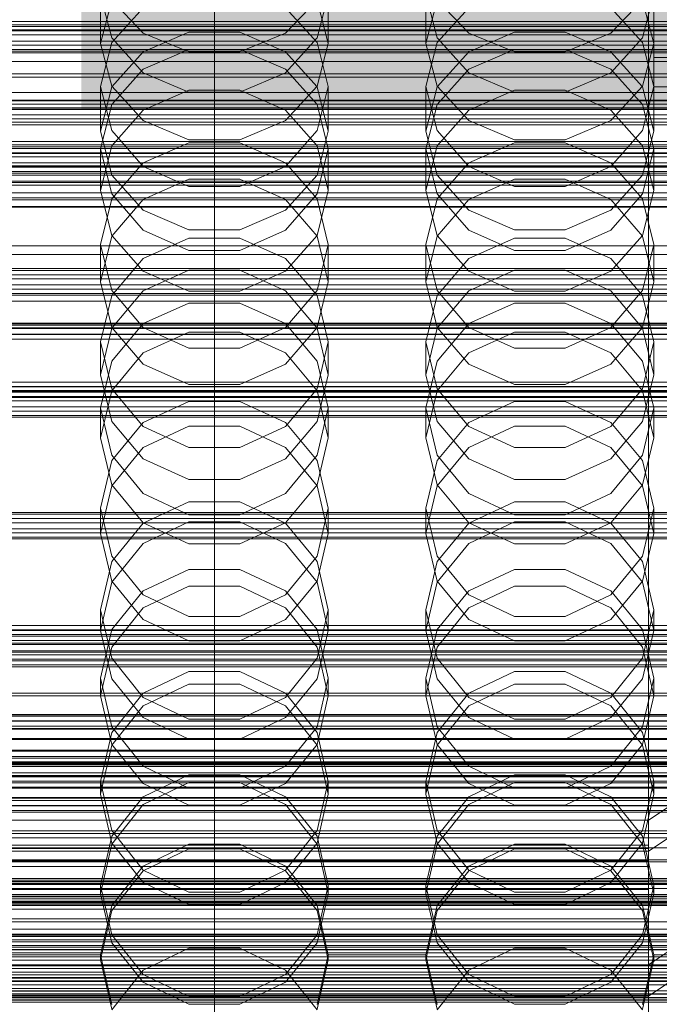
# Model space of a CAD drawing. Header units: millimetres. Extents: x -4738 to 65662, y -68080 to 6847.
# Tile 266 of 656: x 14 to 132, y -34265 to -34084. Entities that reach past the tile are written whole.
import ezdxf

# ---------------------------------------------------------------- set-up
doc = ezdxf.new("R2010")
doc.units = ezdxf.units.MM
for name, color, linetype, lineweight in [('COTAS_O', 1, 'Continuous', 0), ('COTAS_P', 1, 'Continuous', 0), ('frontal_briquetadora', 7, 'Continuous', 0), ('frontal_C01', 7, 'Continuous', 0), ('frontal_C02', 7, 'Continuous', 0), ('frontal_C03', 7, 'Continuous', 0), ('frontal_secador', 7, 'Continuous', 0)]:
    doc.layers.add(name, color=color, linetype=linetype, lineweight=lineweight)
doc.dimstyles.new('R19_100', dxfattribs={"dimtxt": 250, "dimasz": 150, "dimexe": 150, "dimexo": 80, "dimgap": 100, "dimtad": 1, "dimtih": 1, "dimtoh": 1, "dimdsep": 46, "dimcen": 0.09, "dimadec": 0, "dimazin": 0, "dimtfac": 1, "dimtdec": 4, "dimtofl": 0, "dimtmove": 0, "dimatfit": 3, "dimfxl": 1, "dimtolj": 1, "dimtzin": 0, "dimarcsym": 0})

# ---------------------------------------------------------------- blocks, each defined once
blk = doc.blocks.new('DIM_R31_48')
at = {"layer": 'COTAS_O'}
for p, q in [((-1725, -33700), (-1575, -33655)), ((1725, -33700), (1575, -33655)), ((-1725, -34400), (-1725, -33700)), ((-1725, -33700), (1725, -33700)), ((-1725, -33700), (-1575, -33745)), ((1725, -33700), (1575, -33745)), ((1725, -34400), (1725, -33700))]:
    blk.add_line(p, q, dxfattribs=at)
blk.add_text('3450 O', height=250, dxfattribs=at).set_placement((0, -33600))
blk = doc.blocks.new('DIM_R31_49')
at = {"layer": 'COTAS_P'}
for p, q in [((-150, -32300), (550, -32300)), ((550, -32300), (505, -32450)), ((550, -34900), (550, -32300)), ((550, -32300), (595, -32450)), ((550, -34900), (505, -34750)), ((550, -34900), (595, -34750)), ((-150, -34900), (550, -34900))]:
    blk.add_line(p, q, dxfattribs=at)
blk.add_text('2600 P', height=250, rotation=90, dxfattribs=at).set_placement((450, -33600))
blk = doc.blocks.new('DIM_R31_51')
at = {"layer": 'COTAS_O'}
for p, q in [((-650, -33700), (50, -33700)), ((50, -33700), (5, -33850)), ((50, -34900), (50, -33700)), ((50, -33700), (95, -33850)), ((50, -34900), (5, -34750)), ((50, -34900), (95, -34750)), ((-650, -34900), (50, -34900))]:
    blk.add_line(p, q, dxfattribs=at)
blk.add_text('1200 O', height=250, rotation=90, dxfattribs=at).set_placement((-50, -34300))
blk = doc.blocks.new('DIM_R31_52')
at = {"layer": 'COTAS_O'}
for p, q in [((-650, -34200), (-500, -34155)), ((650, -34200), (500, -34155)), ((-650, -34900), (-650, -34200)), ((-650, -34200), (650, -34200)), ((-650, -34200), (-500, -34245)), ((650, -34200), (500, -34245)), ((650, -34900), (650, -34200))]:
    blk.add_line(p, q, dxfattribs=at)
blk.add_text('1300 O', height=250, dxfattribs=at).set_placement((0, -34100))

msp = doc.modelspace()

# ---------------------------------------------------------------- linework, layer by layer
at = {"layer": 'frontal_briquetadora'}
for p, q in [((31.08, -34086.819), (29, -34078.875)), ((29, -34087.875), (29, -34078.875)), ((29, -34087.875), (31.08, -34079.984)), ((36.907, -34085.996), (31.08, -34079.855)), ((68.92, -34079.855), (63.093, -34085.996)), ((71, -34078.875), (68.92, -34086.82)), ((68.92, -34079.984), (71, -34087.875)), ((71, -34087.875), (71, -34078.875)), ((91.08, -34086.819), (89, -34078.875)), ((89, -34087.875), (89, -34078.875)), ((89, -34087.875), (91.08, -34079.984)), ((96.907, -34085.996), (91.08, -34079.855)), ((128.92, -34079.855), (123.093, -34085.996)), ((131, -34078.875), (128.92, -34086.82)), ((128.92, -34079.984), (131, -34087.875)), ((131, -34087.875), (131, -34078.875)), ((31.08, -34087.722), (36.906, -34081.332)), ((63.094, -34081.332), (68.92, -34087.722)), ((91.08, -34087.722), (96.906, -34081.332)), ((123.094, -34081.332), (128.92, -34087.722)), ((45.327, -34085.792), (36.907, -34089.399)), ((54.673, -34085.792), (45.327, -34085.792)), ((63.093, -34089.399), (54.673, -34085.792)), ((105.327, -34085.792), (96.907, -34089.399)), ((114.673, -34085.792), (105.327, -34085.792)), ((123.093, -34089.399), (114.673, -34085.792)), ((36.906, -34093.266), (31.08, -34086.819)), ((45.327, -34089.404), (36.907, -34085.996)), ((63.093, -34085.996), (54.673, -34089.404)), ((68.92, -34086.82), (63.094, -34093.266)), ((96.906, -34093.266), (91.08, -34086.819)), ((105.327, -34089.404), (96.907, -34085.996)), ((123.093, -34085.996), (114.673, -34089.404)), ((128.92, -34086.82), (123.094, -34093.266)), ((29, -34095.779), (31.08, -34087.722)), ((29, -34087.875), (31.08, -34095.766)), ((36.907, -34089.399), (31.08, -34095.899)), ((45.326, -34089.012), (36.906, -34092.596)), ((54.674, -34089.012), (45.326, -34089.012)), ((54.673, -34089.404), (45.327, -34089.404)), ((63.094, -34092.596), (54.674, -34089.012)), ((68.92, -34095.899), (63.093, -34089.399)), ((68.92, -34087.722), (71, -34095.779)), ((68.92, -34095.766), (71, -34087.875)), ((89, -34095.779), (91.08, -34087.722)), ((89, -34087.875), (91.08, -34095.766)), ((96.907, -34089.399), (91.08, -34095.899)), ((105.326, -34089.012), (96.906, -34092.596)), ((114.674, -34089.012), (105.326, -34089.012)), ((114.673, -34089.404), (105.327, -34089.404)), ((123.094, -34092.596), (114.674, -34089.012)), ((128.92, -34095.899), (123.093, -34089.399)), ((128.92, -34087.722), (131, -34095.779)), ((128.92, -34095.766), (131, -34087.875)), ((36.906, -34092.596), (31.08, -34099.099)), ((68.92, -34099.099), (63.094, -34092.596)), ((96.906, -34092.596), (91.08, -34099.099)), ((128.92, -34099.099), (123.094, -34092.596)), ((45.326, -34096.873), (36.906, -34093.266)), ((63.094, -34093.266), (54.674, -34096.873)), ((105.326, -34096.873), (96.906, -34093.266)), ((123.094, -34093.266), (114.674, -34096.873)), ((31.08, -34103.933), (29, -34095.779)), ((29, -34104.004), (29, -34095.779)), ((31.08, -34095.899), (29, -34104.004)), ((31.08, -34095.766), (36.907, -34102.094)), ((36.907, -34100.145), (45.327, -34096.48)), ((45.327, -34096.48), (54.673, -34096.48)), ((54.673, -34096.48), (63.093, -34100.145)), ((63.093, -34102.094), (68.92, -34095.766)), ((71, -34095.779), (68.92, -34103.933)), ((71, -34104.004), (68.92, -34095.899)), ((71, -34104.004), (71, -34095.779)), ((91.08, -34103.933), (89, -34095.779)), ((89, -34104.004), (89, -34095.779)), ((91.08, -34095.899), (89, -34104.004)), ((91.08, -34095.766), (96.907, -34102.094)), ((96.907, -34100.145), (105.327, -34096.48)), ((105.327, -34096.48), (114.673, -34096.48)), ((114.673, -34096.48), (123.093, -34100.145)), ((123.093, -34102.094), (128.92, -34095.766)), ((131, -34095.779), (128.92, -34103.933)), ((131, -34104.004), (128.92, -34095.899)), ((131, -34104.004), (131, -34095.779)), ((54.674, -34096.873), (45.326, -34096.873)), ((114.674, -34096.873), (105.326, -34096.873)), ((200, -34100), (-160, -34100)), ((31.08, -34099.099), (29, -34107.292)), ((31.08, -34106.751), (36.907, -34100.145)), ((63.093, -34100.145), (68.92, -34106.751)), ((71, -34107.292), (68.92, -34099.099)), ((91.08, -34099.099), (89, -34107.292)), ((91.08, -34106.751), (96.907, -34100.145)), ((123.093, -34100.145), (128.92, -34106.751)), ((131, -34107.292), (128.92, -34099.099)), ((36.907, -34102.094), (45.327, -34105.606)), ((54.673, -34105.606), (63.093, -34102.094)), ((96.907, -34102.094), (105.327, -34105.606)), ((114.673, -34105.606), (123.093, -34102.094)), ((36.906, -34110.541), (31.08, -34103.933)), ((68.92, -34103.933), (63.094, -34110.541)), ((96.906, -34110.541), (91.08, -34103.933)), ((128.92, -34103.933), (123.094, -34110.541)), ((29, -34104.004), (31.08, -34112.109)), ((45.327, -34105.606), (54.673, -34105.606)), ((68.92, -34112.109), (71, -34104.004)), ((89, -34104.004), (91.08, -34112.109)), ((105.327, -34105.606), (114.673, -34105.606)), ((128.92, -34112.109), (131, -34104.004)), ((29, -34114.988), (31.08, -34106.751)), ((29, -34114.988), (29, -34107.292)), ((29, -34107.292), (31.08, -34115.574)), ((45.326, -34106.182), (36.906, -34109.855)), ((54.674, -34106.182), (45.326, -34106.182)), ((63.094, -34109.855), (54.674, -34106.182)), ((68.92, -34106.751), (71, -34114.988)), ((68.92, -34115.574), (71, -34107.292)), ((71, -34114.988), (71, -34107.292)), ((89, -34114.988), (91.08, -34106.751)), ((89, -34114.988), (89, -34107.292)), ((89, -34107.292), (91.08, -34115.574)), ((105.326, -34106.182), (96.906, -34109.855)), ((114.674, -34106.182), (105.326, -34106.182)), ((123.094, -34109.855), (114.674, -34106.182)), ((128.92, -34106.751), (131, -34114.988)), ((128.92, -34115.574), (131, -34107.292)), ((131, -34114.988), (131, -34107.292)), ((36.906, -34109.855), (31.08, -34116.514)), ((45.326, -34114.235), (36.906, -34110.541)), ((63.094, -34110.541), (54.674, -34114.235)), ((68.92, -34116.514), (63.094, -34109.855)), ((96.906, -34109.855), (91.08, -34116.514)), ((105.326, -34114.235), (96.906, -34110.541)), ((123.094, -34110.541), (114.674, -34114.235)), ((128.92, -34116.514), (123.094, -34109.855)), ((31.08, -34112.109), (36.907, -34118.608)), ((36.907, -34116.612), (45.327, -34112.866)), ((45.327, -34112.866), (54.673, -34112.866)), ((54.673, -34112.866), (63.093, -34116.612)), ((63.093, -34118.608), (68.92, -34112.109)), ((91.08, -34112.109), (96.907, -34118.608)), ((96.907, -34116.612), (105.327, -34112.866)), ((105.327, -34112.866), (114.673, -34112.866)), ((114.673, -34112.866), (123.093, -34116.612)), ((123.093, -34118.608), (128.92, -34112.109)), ((54.674, -34114.235), (45.326, -34114.235)), ((114.674, -34114.235), (105.326, -34114.235)), ((31.08, -34123.224), (29, -34114.988)), ((31.08, -34116.514), (29, -34124.892)), ((31.08, -34115.574), (36.906, -34122.28)), ((31.08, -34123.363), (36.907, -34116.612)), ((63.093, -34116.612), (68.92, -34123.363)), ((63.094, -34122.28), (68.92, -34115.574)), ((71, -34114.988), (68.92, -34123.224)), ((71, -34124.892), (68.92, -34116.514)), ((91.08, -34123.224), (89, -34114.988)), ((91.08, -34116.514), (89, -34124.892)), ((91.08, -34115.574), (96.906, -34122.28)), ((91.08, -34123.363), (96.907, -34116.612)), ((123.093, -34116.612), (128.92, -34123.363)), ((123.094, -34122.28), (128.92, -34115.574)), ((131, -34114.988), (128.92, -34123.224)), ((131, -34124.892), (128.92, -34116.514)), ((36.907, -34118.608), (45.327, -34122.215)), ((54.673, -34122.215), (63.093, -34118.608)), ((96.907, -34118.608), (105.327, -34122.215)), ((114.673, -34122.215), (123.093, -34118.608)), ((29, -34131.781), (31.08, -34123.363)), ((36.907, -34129.83), (31.08, -34123.224)), ((36.906, -34122.28), (45.326, -34126.028)), ((36.906, -34127.512), (45.326, -34123.759)), ((45.326, -34123.759), (54.674, -34123.759)), ((45.327, -34122.215), (54.673, -34122.215)), ((54.674, -34126.028), (63.094, -34122.28)), ((54.674, -34123.759), (63.094, -34127.512)), ((68.92, -34123.224), (63.093, -34129.83)), ((68.92, -34123.363), (71, -34131.781)), ((89, -34131.781), (91.08, -34123.363)), ((96.907, -34129.83), (91.08, -34123.224)), ((96.906, -34122.28), (105.326, -34126.028)), ((96.906, -34127.512), (105.326, -34123.759)), ((105.326, -34123.759), (114.674, -34123.759)), ((105.327, -34122.215), (114.673, -34122.215)), ((114.674, -34126.028), (123.094, -34122.28)), ((114.674, -34123.759), (123.094, -34127.512)), ((128.92, -34123.224), (123.093, -34129.83)), ((128.92, -34123.363), (131, -34131.781)), ((31.08, -34133.352), (29, -34124.892)), ((29, -34131.781), (29, -34124.892)), ((71, -34124.892), (68.92, -34133.352)), ((71, -34131.781), (71, -34124.892)), ((91.08, -34133.352), (89, -34124.892)), ((89, -34131.781), (89, -34124.892)), ((131, -34124.892), (128.92, -34133.352)), ((131, -34131.781), (131, -34124.892)), ((31.08, -34134.311), (36.906, -34127.512)), ((45.326, -34126.028), (54.674, -34126.028)), ((63.094, -34127.512), (68.92, -34134.311)), ((91.08, -34134.311), (96.906, -34127.512)), ((105.326, -34126.028), (114.674, -34126.028)), ((123.094, -34127.512), (128.92, -34134.311)), ((45.327, -34129.642), (36.907, -34133.46)), ((45.327, -34133.495), (36.907, -34129.83)), ((54.673, -34129.642), (45.327, -34129.642)), ((63.093, -34133.46), (54.673, -34129.642)), ((63.093, -34129.83), (54.673, -34133.495)), ((105.327, -34129.642), (96.907, -34133.46)), ((105.327, -34133.495), (96.907, -34129.83)), ((114.673, -34129.642), (105.327, -34129.642)), ((123.093, -34133.46), (114.673, -34129.642)), ((123.093, -34129.83), (114.673, -34133.495)), ((29, -34131.781), (31.08, -34140.199)), ((68.92, -34140.199), (71, -34131.781)), ((89, -34131.781), (91.08, -34140.199)), ((128.92, -34140.199), (131, -34131.781)), ((29, -34142.855), (31.08, -34134.311)), ((36.906, -34140.193), (31.08, -34133.352)), ((36.907, -34133.46), (31.08, -34140.34)), ((54.673, -34133.495), (45.327, -34133.495)), ((68.92, -34140.34), (63.093, -34133.46)), ((68.92, -34133.352), (63.094, -34140.193)), ((68.92, -34134.311), (71, -34142.855)), ((89, -34142.855), (91.08, -34134.311)), ((96.906, -34140.193), (91.08, -34133.352)), ((96.907, -34133.46), (91.08, -34140.34)), ((114.673, -34133.495), (105.327, -34133.495)), ((128.92, -34140.34), (123.093, -34133.46)), ((128.92, -34133.352), (123.094, -34140.193)), ((128.92, -34134.311), (131, -34142.855)), ((45.326, -34135.681), (36.906, -34139.483)), ((54.674, -34135.681), (45.326, -34135.681)), ((63.094, -34139.483), (54.674, -34135.681)), ((105.326, -34135.681), (96.906, -34139.483)), ((114.674, -34135.681), (105.326, -34135.681)), ((123.094, -34139.483), (114.674, -34135.681)), ((-160, -34139.431), (200, -34139.431)), ((200, -34139.536), (-160, -34139.536)), ((-160, -34140.25), (200, -34140.25)), ((36.906, -34139.483), (31.08, -34146.366)), ((31.08, -34140.199), (36.907, -34146.949)), ((45.326, -34144.012), (36.906, -34140.193)), ((63.094, -34140.193), (54.674, -34144.012)), ((63.093, -34146.949), (68.92, -34140.199)), ((68.92, -34146.366), (63.094, -34139.483)), ((96.906, -34139.483), (91.08, -34146.366)), ((91.08, -34140.199), (96.907, -34146.949)), ((105.326, -34144.012), (96.906, -34140.193)), ((123.094, -34140.193), (114.674, -34144.012)), ((123.093, -34146.949), (128.92, -34140.199)), ((128.92, -34146.366), (123.094, -34139.483)), ((200, -34140.35), (-160, -34140.35)), ((-160, -34141.394), (200, -34141.394)), ((200, -34141.489), (-160, -34141.489)), ((31.08, -34140.34), (29, -34148.919)), ((36.907, -34144.884), (45.327, -34141.024)), ((45.327, -34141.024), (54.673, -34141.024)), ((54.673, -34141.024), (63.093, -34144.884)), ((71, -34148.919), (68.92, -34140.34)), ((91.08, -34140.34), (89, -34148.919)), ((96.907, -34144.884), (105.327, -34141.024)), ((105.327, -34141.024), (114.673, -34141.024)), ((114.673, -34141.024), (123.093, -34144.884)), ((131, -34148.919), (128.92, -34140.34)), ((31.08, -34151.47), (29, -34142.855)), ((29, -34148.919), (29, -34142.855)), ((71, -34142.855), (68.92, -34151.47)), ((71, -34148.919), (71, -34142.855)), ((91.08, -34151.47), (89, -34142.855)), ((89, -34148.919), (89, -34142.855)), ((131, -34142.855), (128.92, -34151.47)), ((131, -34148.919), (131, -34142.855)), ((31.08, -34151.841), (36.907, -34144.884)), ((54.674, -34144.012), (45.326, -34144.012)), ((63.093, -34144.884), (68.92, -34151.841)), ((91.08, -34151.841), (96.907, -34144.884)), ((114.674, -34144.012), (105.326, -34144.012)), ((123.093, -34144.884), (128.92, -34151.841)), ((31.08, -34146.366), (29, -34155.01)), ((36.907, -34146.949), (45.327, -34150.696)), ((54.673, -34150.696), (63.093, -34146.949)), ((71, -34155.01), (68.92, -34146.366)), ((91.08, -34146.366), (89, -34155.01)), ((96.907, -34146.949), (105.327, -34150.696)), ((114.673, -34150.696), (123.093, -34146.949)), ((131, -34155.01), (128.92, -34146.366)), ((29, -34148.919), (31.08, -34157.498)), ((68.92, -34157.498), (71, -34148.919)), ((89, -34148.919), (91.08, -34157.498)), ((128.92, -34157.498), (131, -34148.919)), ((200, -34151.031), (-160, -34151.031)), ((200, -34151.121), (-160, -34151.121)), ((45.327, -34150.696), (54.673, -34150.696)), ((105.327, -34150.696), (114.673, -34150.696)), ((200, -34151.864), (-160, -34151.864)), ((200, -34151.949), (-160, -34151.949)), ((29, -34160.516), (31.08, -34151.841)), ((36.906, -34158.429), (31.08, -34151.47)), ((68.92, -34151.47), (63.094, -34158.429)), ((68.92, -34151.841), (71, -34160.516)), ((89, -34160.516), (91.08, -34151.841)), ((96.906, -34158.429), (91.08, -34151.47)), ((128.92, -34151.47), (123.094, -34158.429)), ((128.92, -34151.841), (131, -34160.516)), ((-160, -34152.993), (200, -34152.993)), ((-160, -34153.073), (200, -34153.073)), ((45.326, -34153.841), (36.906, -34157.708)), ((54.674, -34153.841), (45.326, -34153.841)), ((63.094, -34157.708), (54.674, -34153.841)), ((105.326, -34153.841), (96.906, -34157.708)), ((114.674, -34153.841), (105.326, -34153.841)), ((123.094, -34157.708), (114.674, -34153.841)), ((29, -34160.516), (29, -34155.01)), ((29, -34155.01), (31.08, -34163.717)), ((68.92, -34163.717), (71, -34155.01)), ((71, -34160.516), (71, -34155.01)), ((89, -34160.516), (89, -34155.01)), ((89, -34155.01), (91.08, -34163.717)), ((128.92, -34163.717), (131, -34155.01)), ((131, -34160.516), (131, -34155.01)), ((31.08, -34157.498), (36.907, -34164.378)), ((36.906, -34157.708), (31.08, -34164.704)), ((36.907, -34162.278), (45.327, -34158.361)), ((45.327, -34158.361), (54.673, -34158.361)), ((54.673, -34158.361), (63.093, -34162.278)), ((63.093, -34164.378), (68.92, -34157.498)), ((68.92, -34164.704), (63.094, -34157.708)), ((91.08, -34157.498), (96.907, -34164.378)), ((96.906, -34157.708), (91.08, -34164.704)), ((96.907, -34162.278), (105.327, -34158.361)), ((105.327, -34158.361), (114.673, -34158.361)), ((114.673, -34158.361), (123.093, -34162.278)), ((123.093, -34164.378), (128.92, -34157.498)), ((128.92, -34164.704), (123.094, -34157.708)), ((45.326, -34162.312), (36.906, -34158.429)), ((63.094, -34158.429), (54.674, -34162.312)), ((105.326, -34162.312), (96.906, -34158.429)), ((123.094, -34158.429), (114.674, -34162.312)), ((31.08, -34169.191), (29, -34160.516)), ((71, -34160.516), (68.92, -34169.191)), ((91.08, -34169.191), (89, -34160.516)), ((131, -34160.516), (128.92, -34169.191)), ((31.08, -34169.336), (36.907, -34162.278)), ((31.08, -34163.717), (36.906, -34170.746)), ((54.674, -34162.312), (45.326, -34162.312)), ((63.093, -34162.278), (68.92, -34169.336)), ((63.094, -34170.746), (68.92, -34163.717)), ((91.08, -34169.336), (96.907, -34162.278)), ((91.08, -34163.717), (96.906, -34170.746)), ((114.674, -34162.312), (105.326, -34162.312)), ((123.093, -34162.278), (128.92, -34169.336)), ((123.094, -34170.746), (128.92, -34163.717)), ((31.08, -34164.704), (29, -34173.478)), ((36.907, -34164.378), (45.327, -34168.196)), ((54.673, -34168.196), (63.093, -34164.378)), ((71, -34173.478), (68.92, -34164.704)), ((91.08, -34164.704), (89, -34173.478)), ((96.907, -34164.378), (105.327, -34168.196)), ((114.673, -34168.196), (123.093, -34164.378)), ((131, -34173.478), (128.92, -34164.704)), ((36.907, -34176.147), (31.08, -34169.191)), ((45.327, -34168.196), (54.673, -34168.196)), ((68.92, -34169.191), (63.093, -34176.147)), ((96.907, -34176.147), (91.08, -34169.191)), ((105.327, -34168.196), (114.673, -34168.196)), ((128.92, -34169.191), (123.093, -34176.147)), ((29, -34178.137), (31.08, -34169.336)), ((36.906, -34170.746), (45.326, -34174.665)), ((54.674, -34174.665), (63.094, -34170.746)), ((68.92, -34169.336), (71, -34178.137)), ((89, -34178.137), (91.08, -34169.336)), ((96.906, -34170.746), (105.326, -34174.665)), ((114.674, -34174.665), (123.094, -34170.746)), ((128.92, -34169.336), (131, -34178.137)), ((36.906, -34176.216), (45.326, -34172.292)), ((45.326, -34172.292), (54.674, -34172.292)), ((54.674, -34172.292), (63.094, -34176.216)), ((96.906, -34176.216), (105.326, -34172.292)), ((105.326, -34172.292), (114.674, -34172.292)), ((114.674, -34172.292), (123.094, -34176.216)), ((31.08, -34182.307), (29, -34173.478)), ((29, -34178.137), (29, -34173.478)), ((45.326, -34174.665), (54.674, -34174.665)), ((71, -34173.478), (68.92, -34182.308)), ((71, -34178.137), (71, -34173.478)), ((91.08, -34182.307), (89, -34173.478)), ((89, -34178.137), (89, -34173.478)), ((105.326, -34174.665), (114.674, -34174.665)), ((131, -34173.478), (128.92, -34182.308)), ((131, -34178.137), (131, -34173.478)), ((31.08, -34183.307), (36.906, -34176.216)), ((45.327, -34175.979), (36.907, -34179.943)), ((45.327, -34180.008), (36.907, -34176.147)), ((54.673, -34175.979), (45.327, -34175.979)), ((63.093, -34179.943), (54.673, -34175.979)), ((63.093, -34176.147), (54.673, -34180.008)), ((63.094, -34176.216), (68.92, -34183.307)), ((91.08, -34183.307), (96.906, -34176.216)), ((105.327, -34175.979), (96.907, -34179.943)), ((105.327, -34180.008), (96.907, -34176.147)), ((114.673, -34175.979), (105.327, -34175.979)), ((123.093, -34179.943), (114.673, -34175.979)), ((123.093, -34176.147), (114.673, -34180.008)), ((123.094, -34176.216), (128.92, -34183.307)), ((29, -34178.137), (31.08, -34186.938)), ((68.92, -34186.938), (71, -34178.137)), ((89, -34178.137), (91.08, -34186.938)), ((128.92, -34186.938), (131, -34178.137)), ((36.907, -34179.943), (31.08, -34187.085)), ((54.673, -34180.008), (45.327, -34180.008)), ((68.92, -34187.085), (63.093, -34179.943)), ((96.907, -34179.943), (91.08, -34187.085)), ((114.673, -34180.008), (105.327, -34180.008)), ((128.92, -34187.085), (123.093, -34179.943)), ((29, -34192.191), (31.08, -34183.307)), ((36.906, -34189.426), (31.08, -34182.307)), ((68.92, -34182.308), (63.094, -34189.426)), ((68.92, -34183.307), (71, -34192.191)), ((89, -34192.191), (91.08, -34183.307)), ((96.906, -34189.426), (91.08, -34182.307)), ((128.92, -34182.308), (123.094, -34189.426)), ((128.92, -34183.307), (131, -34192.191)), ((45.326, -34184.734), (36.906, -34188.689)), ((54.674, -34184.734), (45.326, -34184.734)), ((63.094, -34188.689), (54.674, -34184.734)), ((105.326, -34184.734), (96.906, -34188.689)), ((114.674, -34184.734), (105.326, -34184.734)), ((123.094, -34188.689), (114.674, -34184.734)), ((31.08, -34187.085), (29, -34195.992)), ((31.08, -34186.938), (36.907, -34193.996)), ((63.093, -34193.996), (68.92, -34186.938)), ((71, -34195.992), (68.92, -34187.085)), ((91.08, -34187.085), (89, -34195.992)), ((91.08, -34186.938), (96.907, -34193.996)), ((123.093, -34193.996), (128.92, -34186.938)), ((131, -34195.992), (128.92, -34187.085)), ((36.906, -34188.689), (31.08, -34195.834)), ((36.907, -34191.85), (45.327, -34187.86)), ((45.327, -34187.86), (54.673, -34187.86)), ((54.673, -34187.86), (63.093, -34191.85)), ((68.92, -34195.834), (63.094, -34188.689)), ((96.906, -34188.689), (91.08, -34195.834)), ((96.907, -34191.85), (105.327, -34187.86)), ((105.327, -34187.86), (114.673, -34187.86)), ((114.673, -34187.86), (123.093, -34191.85)), ((128.92, -34195.834), (123.094, -34188.689)), ((45.326, -34193.392), (36.906, -34189.426)), ((63.094, -34189.426), (54.674, -34193.392)), ((105.326, -34193.392), (96.906, -34189.426)), ((123.094, -34189.426), (114.674, -34193.392)), ((31.08, -34201.121), (29, -34192.191)), ((29, -34195.992), (29, -34192.191)), ((31.08, -34199.039), (36.907, -34191.85)), ((63.093, -34191.85), (68.92, -34199.039)), ((71, -34192.191), (68.92, -34201.121)), ((71, -34195.992), (71, -34192.191)), ((91.08, -34201.121), (89, -34192.191)), ((89, -34195.992), (89, -34192.191)), ((91.08, -34199.039), (96.907, -34191.85)), ((123.093, -34191.85), (128.92, -34199.039)), ((131, -34192.191), (128.92, -34201.121)), ((131, -34195.992), (131, -34192.191)), ((36.907, -34193.996), (45.327, -34197.913)), ((54.674, -34193.392), (45.326, -34193.392)), ((54.673, -34197.913), (63.093, -34193.996)), ((96.907, -34193.996), (105.327, -34197.913)), ((114.674, -34193.392), (105.326, -34193.392)), ((114.673, -34197.913), (123.093, -34193.996)), ((31.08, -34195.834), (29, -34204.781)), ((29, -34195.992), (31.08, -34204.898)), ((71, -34204.781), (68.92, -34195.834)), ((68.92, -34204.898), (71, -34195.992)), ((91.08, -34195.834), (89, -34204.781)), ((89, -34195.992), (91.08, -34204.898)), ((131, -34204.781), (128.92, -34195.834)), ((128.92, -34204.898), (131, -34195.992)), ((45.327, -34197.913), (54.673, -34197.913)), ((105.327, -34197.913), (114.673, -34197.913)), ((29, -34208.003), (31.08, -34199.039)), ((68.92, -34199.039), (71, -34208.003)), ((89, -34208.003), (91.08, -34199.039)), ((128.92, -34199.039), (131, -34208.003)), ((36.906, -34208.312), (31.08, -34201.121)), ((68.92, -34201.121), (63.094, -34208.312)), ((96.906, -34208.312), (91.08, -34201.121)), ((128.92, -34201.121), (123.094, -34208.312)), ((45.326, -34203.573), (36.906, -34207.568)), ((54.674, -34203.573), (45.326, -34203.573)), ((63.094, -34207.568), (54.674, -34203.573)), ((105.326, -34203.573), (96.906, -34207.568)), ((114.674, -34203.573), (105.326, -34203.573)), ((123.094, -34207.568), (114.674, -34203.573)), ((29, -34208.003), (29, -34204.781)), ((29, -34204.781), (31.08, -34213.765)), ((31.08, -34204.898), (36.907, -34212.04)), ((63.093, -34212.04), (68.92, -34204.898)), ((68.92, -34213.765), (71, -34204.781)), ((71, -34208.003), (71, -34204.781)), ((89, -34208.003), (89, -34204.781)), ((89, -34204.781), (91.08, -34213.765)), ((91.08, -34204.898), (96.907, -34212.04)), ((123.093, -34212.04), (128.92, -34204.898)), ((128.92, -34213.765), (131, -34204.781)), ((131, -34208.003), (131, -34204.781)), ((36.907, -34209.873), (45.327, -34205.852)), ((45.327, -34205.852), (54.673, -34205.852)), ((54.673, -34205.852), (63.093, -34209.873)), ((96.907, -34209.873), (105.327, -34205.852)), ((105.327, -34205.852), (114.673, -34205.852)), ((114.673, -34205.852), (123.093, -34209.873)), ((31.08, -34216.967), (29, -34208.003)), ((36.906, -34207.568), (31.08, -34214.781)), ((45.326, -34212.316), (36.906, -34208.312)), ((63.094, -34208.312), (54.674, -34212.316)), ((68.92, -34214.78), (63.094, -34207.568)), ((71, -34208.003), (68.92, -34216.967)), ((91.08, -34216.967), (89, -34208.003)), ((96.906, -34207.568), (91.08, -34214.781)), ((105.326, -34212.316), (96.906, -34208.312)), ((123.094, -34208.312), (114.674, -34212.316)), ((128.92, -34214.78), (123.094, -34207.568)), ((131, -34208.003), (128.92, -34216.967)), ((31.08, -34217.117), (36.907, -34209.873)), ((63.093, -34209.873), (68.92, -34217.117)), ((91.08, -34217.117), (96.907, -34209.873)), ((123.093, -34209.873), (128.92, -34217.117)), ((36.907, -34212.04), (45.327, -34216.004)), ((54.674, -34212.316), (45.326, -34212.316)), ((54.673, -34216.004), (63.093, -34212.04)), ((96.907, -34212.04), (105.327, -34216.004)), ((114.674, -34212.316), (105.326, -34212.316)), ((114.673, -34216.004), (123.093, -34212.04)), ((31.08, -34213.765), (36.906, -34220.995)), ((63.094, -34220.995), (68.92, -34213.765)), ((91.08, -34213.765), (96.906, -34220.995)), ((123.094, -34220.995), (128.92, -34213.765)), ((31.08, -34214.781), (29, -34223.801)), ((45.327, -34216.004), (54.673, -34216.004)), ((71, -34223.801), (68.92, -34214.78)), ((91.08, -34214.781), (89, -34223.801)), ((105.327, -34216.004), (114.673, -34216.004)), ((131, -34223.801), (128.92, -34214.78)), ((29, -34226.151), (31.08, -34217.117)), ((36.907, -34224.156), (31.08, -34216.967)), ((68.92, -34216.967), (63.093, -34224.156)), ((68.92, -34217.117), (71, -34226.151)), ((89, -34226.151), (91.08, -34217.117)), ((96.907, -34224.156), (91.08, -34216.967)), ((128.92, -34216.967), (123.093, -34224.156)), ((128.92, -34217.117), (131, -34226.151)), ((36.906, -34220.995), (45.326, -34225.019)), ((54.674, -34225.019), (63.094, -34220.995)), ((96.906, -34220.995), (105.326, -34225.019)), ((114.674, -34225.019), (123.094, -34220.995)), ((36.906, -34226.61), (45.326, -34222.584)), ((45.326, -34222.584), (54.674, -34222.584)), ((54.674, -34222.584), (63.094, -34226.61)), ((96.906, -34226.61), (105.326, -34222.584)), ((105.326, -34222.584), (114.674, -34222.584)), ((114.674, -34222.584), (123.094, -34226.61)), ((31.08, -34232.849), (29, -34223.801)), ((29, -34226.151), (29, -34223.801)), ((45.327, -34224.011), (36.907, -34228.052)), ((45.327, -34228.146), (36.907, -34224.156)), ((45.326, -34225.019), (54.674, -34225.019)), ((54.673, -34224.011), (45.327, -34224.011)), ((63.093, -34228.052), (54.673, -34224.011)), ((63.093, -34224.156), (54.673, -34228.146)), ((71, -34223.801), (68.92, -34232.849)), ((71, -34226.151), (71, -34223.801)), ((91.08, -34232.849), (89, -34223.801)), ((89, -34226.151), (89, -34223.801)), ((105.327, -34224.011), (96.907, -34228.052)), ((105.327, -34228.146), (96.907, -34224.156)), ((105.326, -34225.019), (114.674, -34225.019)), ((114.673, -34224.011), (105.327, -34224.011)), ((123.093, -34228.052), (114.673, -34224.011)), ((123.093, -34224.156), (114.673, -34228.146)), ((131, -34223.801), (128.92, -34232.849)), ((131, -34226.151), (131, -34223.801)), ((29, -34226.151), (31.08, -34235.184)), ((31.08, -34233.872), (36.906, -34226.61)), ((63.094, -34226.61), (68.92, -34233.872)), ((68.92, -34235.184), (71, -34226.151)), ((89, -34226.151), (91.08, -34235.184)), ((91.08, -34233.872), (96.906, -34226.61)), ((123.094, -34226.61), (128.92, -34233.872)), ((128.92, -34235.184), (131, -34226.151)), ((36.907, -34228.052), (31.08, -34235.335)), ((54.673, -34228.146), (45.327, -34228.146)), ((68.92, -34235.335), (63.093, -34228.052)), ((96.907, -34228.052), (91.08, -34235.335)), ((114.673, -34228.146), (105.327, -34228.146)), ((128.92, -34235.335), (123.093, -34228.052)), ((29, -34242.945), (31.08, -34233.872)), ((36.906, -34240.124), (31.08, -34232.849)), ((68.92, -34232.849), (63.094, -34240.124)), ((68.92, -34233.872), (71, -34242.945)), ((89, -34242.945), (91.08, -34233.872)), ((96.906, -34240.124), (91.08, -34232.849)), ((128.92, -34232.849), (123.094, -34240.124)), ((128.92, -34233.872), (131, -34242.945)), ((31.08, -34235.335), (29, -34244.416)), ((31.08, -34235.184), (36.907, -34242.429)), ((45.326, -34235.331), (36.906, -34239.371)), ((36.907, -34240.238), (45.327, -34236.188)), ((54.674, -34235.331), (45.326, -34235.331)), ((45.327, -34236.188), (54.673, -34236.188)), ((54.673, -34236.188), (63.093, -34240.238)), ((63.094, -34239.371), (54.674, -34235.331)), ((63.093, -34242.429), (68.92, -34235.184)), ((71, -34244.416), (68.92, -34235.335)), ((91.08, -34235.335), (89, -34244.416)), ((91.08, -34235.184), (96.907, -34242.429)), ((105.326, -34235.331), (96.906, -34239.371)), ((96.907, -34240.238), (105.327, -34236.188)), ((114.674, -34235.331), (105.326, -34235.331)), ((105.327, -34236.188), (114.673, -34236.188)), ((114.673, -34236.188), (123.093, -34240.238)), ((123.094, -34239.371), (114.674, -34235.331)), ((123.093, -34242.429), (128.92, -34235.184)), ((131, -34244.416), (128.92, -34235.335)), ((36.906, -34239.371), (31.08, -34246.657)), ((68.92, -34246.657), (63.094, -34239.371)), ((96.906, -34239.371), (91.08, -34246.657)), ((128.92, -34246.657), (123.094, -34239.371)), ((31.08, -34247.536), (36.907, -34240.238)), ((45.326, -34244.169), (36.906, -34240.124)), ((63.094, -34240.124), (54.674, -34244.169)), ((63.093, -34240.238), (68.92, -34247.536)), ((91.08, -34247.536), (96.907, -34240.238)), ((105.326, -34244.169), (96.906, -34240.124)), ((123.094, -34240.124), (114.674, -34244.169)), ((123.093, -34240.238), (128.92, -34247.536)), ((31.08, -34252.035), (29, -34242.945)), ((29, -34244.416), (29, -34242.945)), ((36.907, -34242.429), (45.327, -34246.449)), ((54.673, -34246.449), (63.093, -34242.429)), ((71, -34242.945), (68.92, -34252.036)), ((71, -34244.416), (71, -34242.945)), ((91.08, -34252.035), (89, -34242.945)), ((89, -34244.416), (89, -34242.945)), ((96.907, -34242.429), (105.327, -34246.449)), ((114.673, -34246.449), (123.093, -34242.429)), ((131, -34242.945), (128.92, -34252.036)), ((131, -34244.416), (131, -34242.945)), ((29, -34244.416), (31.08, -34253.497)), ((54.674, -34244.169), (45.326, -34244.169)), ((68.92, -34253.497), (71, -34244.416)), ((89, -34244.416), (91.08, -34253.497)), ((114.674, -34244.169), (105.326, -34244.169)), ((128.92, -34253.497), (131, -34244.416)), ((31.08, -34246.657), (29, -34255.753)), ((45.327, -34246.449), (54.673, -34246.449)), ((71, -34255.753), (68.92, -34246.657)), ((91.08, -34246.657), (89, -34255.753)), ((105.327, -34246.449), (114.673, -34246.449)), ((131, -34255.753), (128.92, -34246.657)), ((29, -34256.636), (31.08, -34247.536)), ((68.92, -34247.536), (71, -34256.636)), ((89, -34256.636), (91.08, -34247.536)), ((128.92, -34247.536), (131, -34256.636)), ((36.906, -34259.336), (31.08, -34252.035)), ((68.92, -34252.036), (63.094, -34259.336)), ((96.906, -34259.336), (91.08, -34252.035)), ((128.92, -34252.036), (123.094, -34259.336)), ((31.08, -34253.497), (36.907, -34260.779)), ((63.093, -34260.779), (68.92, -34253.497)), ((91.08, -34253.497), (96.907, -34260.779)), ((123.093, -34260.779), (128.92, -34253.497)), ((29, -34255.753), (11, -34255.753)), ((29, -34256.636), (29, -34255.753)), ((29, -34255.753), (31.08, -34264.86)), ((45.326, -34254.527), (36.906, -34258.582)), ((54.674, -34254.527), (45.326, -34254.527)), ((63.094, -34258.582), (54.674, -34254.527)), ((68.92, -34264.86), (71, -34255.753)), ((71, -34256.636), (71, -34255.753)), ((89, -34255.753), (71, -34255.753)), ((89, -34256.636), (89, -34255.753)), ((89, -34255.753), (91.08, -34264.86)), ((105.326, -34254.527), (96.906, -34258.582)), ((114.674, -34254.527), (105.326, -34254.527)), ((123.094, -34258.582), (114.674, -34254.527)), ((128.92, -34264.86), (131, -34255.753)), ((131, -34256.636), (131, -34255.753)), ((149, -34255.753), (131, -34255.753)), ((31.08, -34265.737), (29, -34256.636)), ((71, -34256.636), (68.92, -34265.737)), ((91.08, -34265.737), (89, -34256.636)), ((131, -34256.636), (128.92, -34265.737)), ((36.906, -34258.582), (31.08, -34265.888)), ((45.326, -34263.393), (36.906, -34259.336)), ((63.094, -34259.336), (54.674, -34263.393)), ((68.92, -34265.888), (63.094, -34258.582)), ((96.906, -34258.582), (91.08, -34265.888)), ((105.326, -34263.393), (96.906, -34259.336)), ((123.094, -34259.336), (114.674, -34263.393)), ((128.92, -34265.888), (123.094, -34258.582)), ((-160, -34260.611), (200, -34260.611)), ((36.907, -34260.779), (45.327, -34264.821)), ((54.673, -34264.821), (63.093, -34260.779)), ((96.907, -34260.779), (105.327, -34264.821)), ((114.673, -34264.821), (123.093, -34260.779)), ((54.674, -34263.393), (45.326, -34263.393)), ((114.674, -34263.393), (105.326, -34263.393)), ((45.327, -34264.821), (54.673, -34264.821)), ((105.327, -34264.821), (114.673, -34264.821))]:
    msp.add_line(p, q, dxfattribs=at)
at = {"layer": 'frontal_C01'}
for p, q in [((130, -34257.579), (130, -33994.965)), ((130, -34000.746), (130, -34263.359)), ((131, -34090.495), (131, -34044.657)), ((131, -34095.887), (131, -34050.05)), ((-425, -34085.38), (425, -34085.38)), ((149, -34090.495), (131, -34090.495)), ((131, -34090.495), (131, -34095.887)), ((131, -34095.887), (149, -34095.887)), ((425, -34096.935), (-425, -34096.935)), ((425, -34099.076), (-425, -34099.076)), ((-425, -34110.632), (425, -34110.632)), ((228.298, -34191.267), (130, -34257.579)), ((-311.15, -34195.055), (311.15, -34195.055)), ((-311.15, -34195.847), (311.15, -34195.847)), ((-311.15, -34195.994), (311.15, -34195.994)), ((130, -34263.359), (228.298, -34197.047)), ((-311.15, -34198.316), (311.15, -34198.316)), ((-311.15, -34198.6), (311.15, -34198.6)), ((-311.15, -34202.293), (311.15, -34202.293)), ((-311.15, -34202.695), (311.15, -34202.695)), ((-311.15, -34207.508), (311.15, -34207.508)), ((-311.15, -34208), (311.15, -34208)), ((-440, -34211.454), (440, -34211.454)), ((-440, -34211.734), (440, -34211.734)), ((-440, -34211.787), (440, -34211.787)), ((-440, -34212.609), (440, -34212.609)), ((-440, -34212.71), (440, -34212.71)), ((-440, -34214.019), (440, -34214.019)), ((-440, -34214.161), (440, -34214.161)), ((311.15, -34213.605), (-311.15, -34213.605)), ((-311.15, -34214.154), (311.15, -34214.154)), ((-440, -34215.866), (440, -34215.866)), ((-440, -34216.041), (440, -34216.041)), ((440, -34218.027), (-440, -34218.027)), ((-440, -34218.221), (440, -34218.221)), ((-440, -34220.353), (440, -34220.353)), ((-440, -34220.554), (440, -34220.554)), ((-311.15, -34220.169), (311.15, -34220.169)), ((-311.15, -34220.738), (311.15, -34220.738)), ((-440, -34222.685), (440, -34222.685)), ((-440, -34222.88), (440, -34222.88)), ((-440, -34224.866), (440, -34224.866)), ((-440, -34225.04), (440, -34225.04)), ((-440, -34226.746), (440, -34226.746)), ((-440, -34226.888), (440, -34226.888)), ((-311.15, -34226.752), (311.15, -34226.752)), ((-311.15, -34227.302), (311.15, -34227.302)), ((-440, -34228.197), (440, -34228.197)), ((-440, -34228.297), (440, -34228.297)), ((-440, -34229.12), (440, -34229.12)), ((-440, -34229.172), (440, -34229.172)), ((-440, -34229.453), (440, -34229.453)), ((-311.15, -34232.906), (311.15, -34232.906)), ((-311.15, -34233.399), (311.15, -34233.399)), ((-311.15, -34238.212), (311.15, -34238.212)), ((-311.15, -34238.614), (311.15, -34238.614)), ((-311.15, -34242.307), (311.15, -34242.307)), ((-311.15, -34242.591), (311.15, -34242.591)), ((-311.15, -34244.913), (311.15, -34244.913)), ((-311.15, -34245.06), (311.15, -34245.06)), ((-311.15, -34245.852), (311.15, -34245.852)), ((130, -34257.579), (0, -34257.579)), ((130, -34520.192), (130, -34257.579)), ((-130, -34262.42), (130, -34262.42)), ((-130, -34263.212), (130, -34263.212)), ((-130, -34263.359), (130, -34263.359)), ((0, -34263.359), (130, -34263.359)), ((130, -34263.212), (130, -34262.42)), ((130, -34262.42), (130, -34263.359)), ((130, -34265.681), (130, -34263.212)), ((130, -34263.359), (130, -34525.972)), ((130, -34263.359), (130, -34265.965))]:
    msp.add_line(p, q, dxfattribs=at)
at = {"layer": 'frontal_C02'}
for p, q in [((130, -34230.937), (130, -33940.443)), ((130, -33946.173), (130, -34236.667)), ((228.298, -34165.201), (130, -34230.937)), ((130, -34236.667), (228.298, -34170.932)), ((130, -34230.937), (0, -34230.937)), ((130, -34521.432), (130, -34230.937)), ((-450, -34234.172), (450, -34234.172)), ((-130, -34235.534), (130, -34235.534)), ((-130, -34236.13), (130, -34236.13)), ((130, -34236.13), (130, -34235.534)), ((130, -34235.534), (130, -34236.667)), ((130, -34238.416), (130, -34236.13)), ((-130, -34236.667), (130, -34236.667)), ((0, -34236.667), (130, -34236.667)), ((130, -34236.667), (130, -34527.162)), ((130, -34236.667), (130, -34239.453)), ((-130, -34238.416), (130, -34238.416)), ((-130, -34239.453), (130, -34239.453)), ((130, -34242.234), (130, -34238.416)), ((130, -34239.453), (130, -34243.701)), ((-559, -34242.761), (559, -34242.761)), ((-130, -34242.234), (130, -34242.234)), ((130, -34247.325), (130, -34242.234)), ((-130, -34243.701), (130, -34243.701)), ((130, -34243.701), (130, -34249.122)), ((450, -34246.094), (-450, -34246.094)), ((-130, -34247.325), (130, -34247.325)), ((130, -34253.342), (130, -34247.325)), ((-130, -34249.122), (130, -34249.122)), ((130, -34249.122), (130, -34255.346)), ((-148, -34251.921), (148, -34251.921)), ((-148, -34252.132), (148, -34252.132)), ((-148, -34252.322), (148, -34252.322)), ((-148, -34252.942), (148, -34252.942)), ((-148, -34253.309), (148, -34253.309)), ((-148, -34254.294), (148, -34254.294)), ((130, -34253.342), (-130, -34253.342)), ((130, -34259.876), (130, -34253.342)), ((-148, -34254.814), (148, -34254.814)), ((-148, -34256.098), (148, -34256.098)), ((-130, -34255.346), (130, -34255.346)), ((130, -34255.346), (130, -34261.95)), ((-148, -34256.735), (148, -34256.735)), ((148, -34258.231), (-148, -34258.231)), ((-148, -34258.941), (148, -34258.941)), ((-130, -34259.876), (130, -34259.876)), ((130, -34266.48), (130, -34259.876)), ((-148, -34260.545), (148, -34260.545)), ((-148, -34261.281), (148, -34261.281)), ((-148, -34262.885), (148, -34262.885)), ((-130, -34261.95), (130, -34261.95)), ((130, -34261.95), (130, -34268.484)), ((-148, -34263.595), (148, -34263.595))]:
    msp.add_line(p, q, dxfattribs=at)
at = {"layer": 'frontal_C03'}
for p, q in [((1250, -34084.44), (-1250, -34084.44)), ((1250, -34084.757), (-1250, -34084.757)), ((1250, -34085.551), (-1250, -34085.551)), ((-1250, -34086.315), (1250, -34086.315)), ((1250, -34087.438), (-1250, -34087.438)), ((1250, -34088.202), (-1250, -34088.202)), ((1250, -34088.996), (-1250, -34088.996)), ((1250, -34089.313), (-1250, -34089.313)), ((1250, -34089.613), (-1250, -34089.613)), ((1250, -34091.218), (-1250, -34091.218)), ((1496, -34098.323), (-1496, -34098.323)), ((1496, -34098.441), (-1496, -34098.441)), ((1496, -34099.707), (-1496, -34099.707)), ((1496, -34100.042), (-1496, -34100.042)), ((-1250, -34100.999), (1250, -34100.999)), ((1496, -34102.381), (-1496, -34102.381)), ((1496, -34102.883), (-1496, -34102.883)), ((1250, -34102.892), (-1250, -34102.892)), ((-1496, -34105.94), (1496, -34105.94)), ((1496, -34106.531), (-1496, -34106.531)), ((1250, -34106.898), (-1250, -34106.898)), ((1250, -34107.214), (-1250, -34107.214)), ((1250, -34108.008), (-1250, -34108.008)), ((-1250, -34108.773), (1250, -34108.773)), ((1496, -34109.84), (-1496, -34109.84)), ((1496, -34110.431), (-1496, -34110.431)), ((1250, -34109.895), (-1250, -34109.895)), ((1250, -34110.66), (-1250, -34110.66)), ((1250, -34111.454), (-1250, -34111.454)), ((1250, -34111.77), (-1250, -34111.77)), ((1496, -34113.488), (-1496, -34113.488)), ((1496, -34113.989), (-1496, -34113.989)), ((1250, -34113.479), (-1250, -34113.479)), ((1496, -34116.329), (-1496, -34116.329)), ((1496, -34116.664), (-1496, -34116.664)), ((1250, -34115.372), (-1250, -34115.372)), ((1496, -34117.93), (-1496, -34117.93)), ((1496, -34118.048), (-1496, -34118.048)), ((1250, -34125.153), (-1250, -34125.153)), ((1250, -34126.758), (-1250, -34126.758)), ((1250, -34129.355), (-1250, -34129.355)), ((1250, -34129.672), (-1250, -34129.672)), ((1250, -34130.466), (-1250, -34130.466)), ((-1250, -34131.23), (1250, -34131.23)), ((1250, -34132.353), (-1250, -34132.353)), ((1250, -34133.117), (-1250, -34133.117)), ((1250, -34133.911), (-1250, -34133.911)), ((1250, -34134.228), (-1250, -34134.228)), ((1250, -34134.244), (-1250, -34134.244)), ((1250, -34135.316), (-1250, -34135.316)), ((1250, -34139.368), (-1250, -34139.368)), ((1250, -34139.744), (-1250, -34139.744)), ((1250, -34151.813), (-1250, -34151.813)), ((1250, -34152.13), (-1250, -34152.13)), ((1250, -34152.924), (-1250, -34152.924)), ((-1250, -34153.688), (1250, -34153.688)), ((1250, -34154.811), (-1250, -34154.811)), ((1250, -34155.575), (-1250, -34155.575)), ((1250, -34156.369), (-1250, -34156.369)), ((1250, -34156.685), (-1250, -34156.685)), ((1250, -34174.271), (-1250, -34174.271)), ((1250, -34174.587), (-1250, -34174.587)), ((1250, -34175.381), (-1250, -34175.381)), ((-1250, -34176.145), (1250, -34176.145)), ((1250, -34177.268), (-1250, -34177.268)), ((1250, -34178.033), (-1250, -34178.033)), ((1250, -34178.827), (-1250, -34178.827)), ((1250, -34179.143), (-1250, -34179.143)), ((1250, -34196.728), (-1250, -34196.728)), ((1250, -34197.045), (-1250, -34197.045)), ((1250, -34197.839), (-1250, -34197.839)), ((-1250, -34198.603), (1250, -34198.603)), ((1250, -34199.726), (-1250, -34199.726)), ((1250, -34200.49), (-1250, -34200.49)), ((1250, -34201.284), (-1250, -34201.284)), ((1250, -34201.601), (-1250, -34201.601)), ((1250, -34219.186), (-1250, -34219.186)), ((1250, -34219.503), (-1250, -34219.503)), ((1250, -34220.297), (-1250, -34220.297)), ((-1250, -34221.061), (1250, -34221.061)), ((1250, -34222.184), (-1250, -34222.184)), ((1250, -34222.948), (-1250, -34222.948)), ((1250, -34223.742), (-1250, -34223.742)), ((1250, -34224.058), (-1250, -34224.058)), ((1250, -34241.644), (-1250, -34241.644)), ((1250, -34241.96), (-1250, -34241.96)), ((1250, -34242.754), (-1250, -34242.754)), ((-1250, -34243.518), (1250, -34243.518)), ((1250, -34244.641), (-1250, -34244.641)), ((1250, -34245.405), (-1250, -34245.405)), ((1250, -34246.199), (-1250, -34246.199)), ((1250, -34246.516), (-1250, -34246.516)), ((1250, -34264.101), (-1250, -34264.101)), ((1250, -34264.418), (-1250, -34264.418))]:
    msp.add_line(p, q, dxfattribs=at)
at = {"layer": 'frontal_secador'}
for p, q in [((1360, -34083.853), (-1360, -34083.853)), ((1360, -34093.5), (-1360, -34093.5)), ((1250, -34094.076), (-1250, -34094.076)), ((1360, -34101.784), (-1360, -34101.784)), ((1360, -34108.141), (-1360, -34108.141)), ((1360, -34112.137), (-1360, -34112.137)), ((1360, -34113.5), (-1360, -34113.5)), ((1250, -34113.25), (-1250, -34113.25)), ((1250, -34129.715), (-1250, -34129.715)), ((1250, -34142.349), (-1250, -34142.349)), ((1250, -34150.291), (-1250, -34150.291)), ((1250, -34153), (-1250, -34153)), ((-1250, -34236), (1250, -34236)), ((-1250, -34242), (1250, -34242)), ((-1250, -34245), (1250, -34245)), ((1250, -34246), (-1250, -34246)), ((-1250, -34246.659), (1250, -34246.659)), ((1250, -34249.659), (-1250, -34249.659)), ((-1250, -34251), (1250, -34251)), ((1250, -34254), (-1250, -34254)), ((-1250, -34254.728), (1250, -34254.728)), ((-1250, -34257.588), (1250, -34257.588)), ((1250, -34257.611), (-1250, -34257.611)), ((1250, -34257.728), (-1250, -34257.728)), ((-1250, -34259.387), (1250, -34259.387)), ((1250, -34259.918), (-1250, -34259.918)), ((-1250, -34260), (1250, -34260)), ((1250, -34260.588), (-1250, -34260.588)), ((1250, -34262.387), (-1250, -34262.387)), ((1250, -34263), (-1250, -34263)), ((-1250, -34263.65), (1250, -34263.65)), ((1250, -34264), (-1250, -34264))]:
    msp.add_line(p, q, dxfattribs=at)

# ---------------------------------------------------------------- dimensions: what is measured, and where the dimension line sits
at = {"layer": 'COTAS_O'}
for p1, p2, distance, picture, middle in [((-650, -34900), (-650, -33700), -700, 'DIM_R31_51', (50, -34300)), ((-1725, -34400), (1725, -34400), 700, 'DIM_R31_48', (0, -33700)), ((-650, -34900), (650, -34900), 700, 'DIM_R31_52', (0, -34200))]:
    dim = msp.add_aligned_dim(p1=p1, p2=p2, distance=distance, text='<> O', dimstyle='R19_100', dxfattribs=at)
    dim.commit()
    dim.dimension.update_dxf_attribs({"geometry": picture, "text_midpoint": middle})
at = {"layer": 'COTAS_P'}
dim = msp.add_aligned_dim(p1=(-150, -34900), p2=(-150, -32300), distance=-700, text='<> P', dimstyle='R19_100', dxfattribs=at)
dim.commit()
dim.dimension.update_dxf_attribs({"geometry": 'DIM_R31_49', "text_midpoint": (550, -33600)})

doc.saveas('drawing.dxf')
